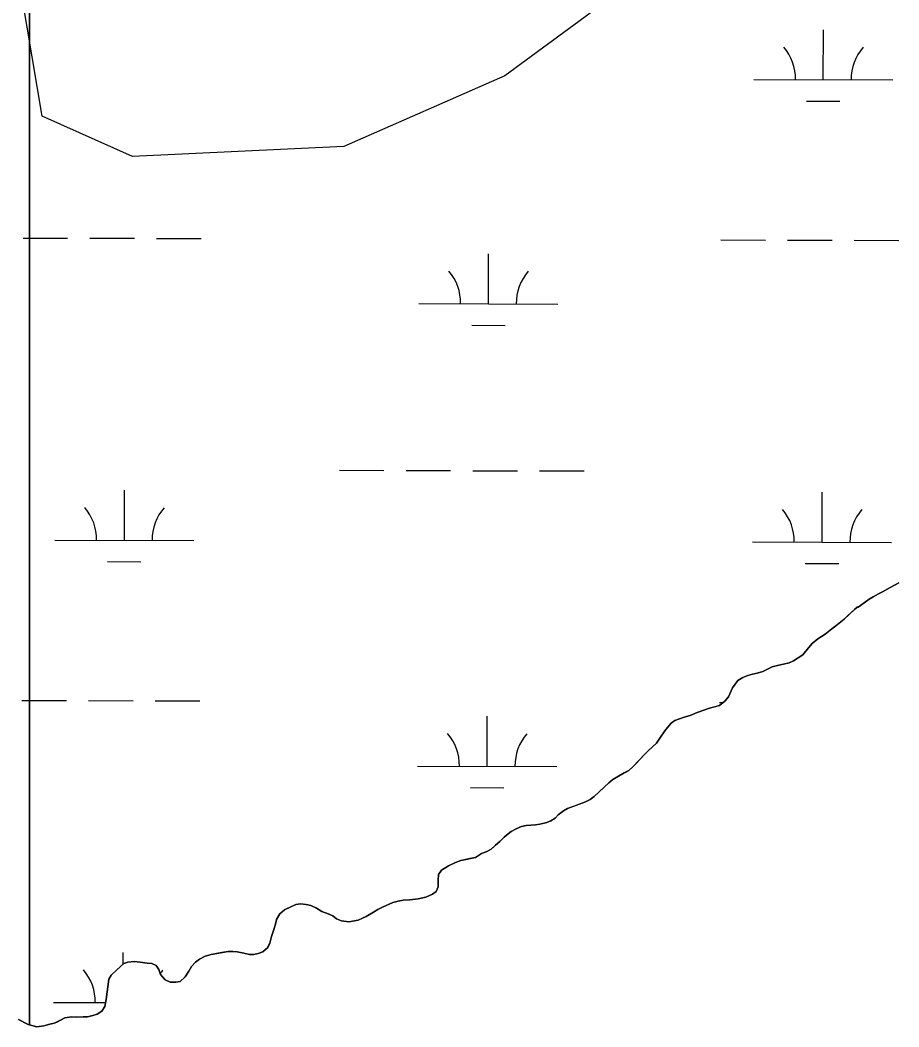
# Model space of a CAD drawing. Extents: x 3161514 to 3199414, y 831166 to 856601.
# Drawn here: x 3193467 to 3194099, y 853393 to 854117 of the extents above; entities that cross this region are included whole.
import ezdxf

# ---------------------------------------------------------------- set-up
doc = ezdxf.new("R2010")
doc.units = 0
for name, color, linetype in [('V-SITE-VEGE', 7, 'Continuous'), ('V-TOPO-SHOR', 7, 'Continuous'), ('V-WETL-SWMP', 7, 'Continuous')]:
    doc.layers.add(name, color=color, linetype=linetype)

msp = doc.modelspace()

# ---------------------------------------------------------------- linework, layer by layer
at = {"layer": 'V-SITE-VEGE'}
for p, q in [((3193473.21, 854743.45), (3193473.21, 853394.48)), ((3193473.21, 853394.48), (3193473.21, 854743.45)), ((3194092.33, 853709.14), (3194098.73, 853712.44)), ((3194080.18, 853702.38), (3194083.96, 853704.52)), ((3194083.96, 853704.52), (3194086.91, 853706)), ((3194086.91, 853706), (3194092.33, 853709.14)), ((3194069.35, 853694.96), (3194073.62, 853697.93)), ((3194073.62, 853697.93), (3194077.39, 853700.56)), ((3194077.39, 853700.56), (3194080.18, 853702.38)), ((3194061.81, 853688.54), (3194066.73, 853693.31)), ((3194066.73, 853693.31), (3194068.7, 853694.79)), ((3194068.7, 853694.79), (3194069.35, 853694.96)), ((3194053.28, 853681.45), (3194055.74, 853683.27)), ((3194055.74, 853683.27), (3194059.35, 853686.23)), ((3194059.35, 853686.23), (3194061.81, 853688.54)), ((3194040.48, 853672.23), (3194045.73, 853675.53)), ((3194045.73, 853675.53), (3194050.49, 853679.31)), ((3194050.49, 853679.31), (3194053.28, 853681.45)), ((3194033.75, 853665.64), (3194036.38, 853668.77)), ((3194036.38, 853668.77), (3194040.48, 853672.23)), ((3194026.21, 853658.4), (3194029.49, 853660.7)), ((3194029.49, 853660.7), (3194033.75, 853665.64)), ((3194007.49, 853651.95), (3194012.25, 853653.28)), ((3194012.25, 853653.28), (3194015.7, 853653.78)), ((3194015.7, 853653.78), (3194019.81, 853654.77)), ((3194019.81, 853654.77), (3194022.76, 853656.26)), ((3194022.76, 853656.26), (3194026.21, 853658.4)), ((3193989.92, 853645.67), (3193993.37, 853646.67)), ((3193993.37, 853646.67), (3193996.66, 853647.33)), ((3193996.66, 853647.33), (3194000.76, 853648.65)), ((3194000.76, 853648.65), (3194003.71, 853649.97)), ((3194003.71, 853649.97), (3194007.49, 853651.95)), ((3193979.1, 853636.94), (3193980.9, 853639.58)), ((3193980.9, 853639.58), (3193982.86, 853642.05)), ((3193982.86, 853642.05), (3193986.31, 853644.19)), ((3193986.31, 853644.19), (3193989.92, 853645.67)), ((3193976.15, 853630.37), (3193979.1, 853636.94)), ((3193962.36, 853622.29), (3193969.59, 853624.11)), ((3193969.59, 853624.11), (3193973.53, 853627.24)), ((3193973.53, 853627.24), (3193976.15, 853630.37)), ((3193944.3, 853615.68), (3193948.57, 853617)), ((3193948.57, 853617), (3193953.5, 853619.15)), ((3193953.5, 853619.15), (3193957.6, 853620.64)), ((3193957.6, 853620.64), (3193962.36, 853622.29)), ((3193932.16, 853608.43), (3193934.95, 853611.39)), ((3193934.95, 853611.39), (3193937.41, 853613.37)), ((3193937.41, 853613.37), (3193944.3, 853615.68)), ((3193926.75, 853600.53), (3193930.36, 853605.96)), ((3193930.36, 853605.96), (3193932.16, 853608.43)), ((3193922, 853594.93), (3193924.29, 853597.07)), ((3193924.29, 853597.07), (3193926.75, 853600.53)), ((3193912.49, 853585.55), (3193915.77, 853589.01)), ((3193915.77, 853589.01), (3193918.06, 853591.31)), ((3193918.06, 853591.31), (3193922, 853594.93)), ((3193907.4, 853580.11), (3193909.86, 853582.75)), ((3193909.86, 853582.75), (3193912.49, 853585.55)), ((3193892.96, 853570.88), (3193896.9, 853573.36)), ((3193896.9, 853573.36), (3193901.17, 853575.67)), ((3193901.17, 853575.67), (3193904.45, 853577.48)), ((3193904.45, 853577.48), (3193907.4, 853580.11)), ((3193886.4, 853565.12), (3193890.01, 853568.42)), ((3193890.01, 853568.42), (3193892.96, 853570.88)), ((3193879.51, 853558.7), (3193883.61, 853562.49)), ((3193883.61, 853562.49), (3193886.4, 853565.12)), ((3193860.31, 853549.95), (3193873.28, 853554.91)), ((3193873.28, 853554.91), (3193876.56, 853556.56)), ((3193876.56, 853556.56), (3193879.51, 853558.7)), ((3193851.45, 853543.2), (3193853.58, 853545.5)), ((3193853.58, 853545.5), (3193857.35, 853548.3)), ((3193857.35, 853548.3), (3193860.31, 853549.95)), ((3193827.3, 853537.07), (3193830.59, 853537.9)), ((3193830.59, 853537.9), (3193837.16, 853538.24)), ((3193837.16, 853538.24), (3193840.28, 853538.74)), ((3193840.28, 853538.74), (3193845.37, 853539.9)), ((3193845.37, 853539.9), (3193848.33, 853541.06)), ((3193848.33, 853541.06), (3193851.45, 853543.2)), ((3193814.83, 853529.49), (3193817.62, 853531.8)), ((3193817.62, 853531.8), (3193819.75, 853533.44)), ((3193819.75, 853533.44), (3193823.36, 853535.42)), ((3193823.36, 853535.42), (3193827.3, 853537.07)), ((3193805.32, 853520.76), (3193808.6, 853523.73)), ((3193808.6, 853523.73), (3193811.55, 853526.36)), ((3193811.55, 853526.36), (3193814.83, 853529.49)), ((3193794.16, 853514.83), (3193798.42, 853517.63)), ((3193798.42, 853517.63), (3193801.71, 853518.78)), ((3193801.71, 853518.78), (3193801.87, 853518.78)), ((3193801.87, 853518.78), (3193805.32, 853520.76)), ((3193769.69, 853505.74), (3193774.78, 853508.87)), ((3193774.78, 853508.87), (3193779.71, 853511.18)), ((3193779.71, 853511.18), (3193783.48, 853512.67)), ((3193783.48, 853512.67), (3193790.05, 853514)), ((3193790.05, 853514), (3193794.16, 853514.83)), ((3193767.24, 853498.34), (3193767.56, 853502.45)), ((3193767.56, 853502.45), (3193769.69, 853505.74)), ((3193767.25, 853493.57), (3193767.24, 853498.34)), ((3193758.39, 853486.33), (3193763.16, 853488.31)), ((3193763.16, 853488.31), (3193765.78, 853490.29)), ((3193765.78, 853490.29), (3193767.25, 853493.57)), ((3193656.7, 853477.25), (3193664.75, 853480.89)), ((3193664.75, 853480.89), (3193668.2, 853481.38)), ((3193668.2, 853481.38), (3193672.3, 853481.06)), ((3193672.3, 853481.06), (3193675.59, 853480.25)), ((3193675.59, 853480.25), (3193679.7, 853478.45)), ((3193727.19, 853479.04), (3193734.57, 853482.34)), ((3193734.57, 853482.34), (3193738.52, 853483.49)), ((3193738.52, 853483.49), (3193742.13, 853484.16)), ((3193742.13, 853484.16), (3193746.9, 853484.33)), ((3193746.9, 853484.33), (3193752.81, 853485.17)), ((3193752.81, 853485.17), (3193758.39, 853486.33)), ((3193650.96, 853470.18), (3193653.42, 853474.29)), ((3193653.42, 853474.29), (3193656.7, 853477.25)), ((3193679.7, 853478.45), (3193683.65, 853475.99)), ((3193683.65, 853475.99), (3193688.09, 853474.2)), ((3193688.09, 853474.2), (3193691.38, 853472.72)), ((3193691.38, 853472.72), (3193694.18, 853470.59)), ((3193712.74, 853471.12), (3193715.54, 853472.44)), ((3193715.54, 853472.44), (3193720.79, 853475.57)), ((3193720.79, 853475.57), (3193723.91, 853477.39)), ((3193723.91, 853477.39), (3193727.19, 853479.04)), ((3193649.01, 853462.94), (3193650.15, 853466.89)), ((3193650.15, 853466.89), (3193650.96, 853470.18)), ((3193694.18, 853470.59), (3193697.79, 853469.28)), ((3193697.79, 853469.28), (3193702.89, 853468.47)), ((3193702.89, 853468.47), (3193709.62, 853469.8)), ((3193709.62, 853469.8), (3193712.74, 853471.12)), ((3193646.07, 853453.24), (3193647.37, 853458.01)), ((3193647.37, 853458.01), (3193649.01, 853462.94)), ((3193644.6, 853449.96), (3193646.07, 853453.24)), ((3193595.48, 853441.64), (3193599.75, 853443.79)), ((3193599.75, 853443.79), (3193603.85, 853445.11)), ((3193603.85, 853445.11), (3193608.95, 853445.94)), ((3193608.95, 853445.94), (3193613.06, 853446.77)), ((3193613.06, 853446.77), (3193616.17, 853447.27)), ((3193616.17, 853447.27), (3193619.46, 853447.28)), ((3193619.46, 853447.28), (3193622.75, 853446.95)), ((3193622.75, 853446.95), (3193627.52, 853445.98)), ((3193627.52, 853445.98), (3193631.62, 853445)), ((3193631.62, 853445), (3193634.75, 853445.01)), ((3193634.75, 853445.01), (3193637.87, 853445.67)), ((3193637.87, 853445.67), (3193641.15, 853446.83)), ((3193641.15, 853446.83), (3193644.6, 853449.96)), ((3193536.02, 853433.97), (3193538.64, 853436.27)), ((3193538.64, 853436.27), (3193541.1, 853438.41)), ((3193541.1, 853438.41), (3193543.89, 853439.57)), ((3193543.89, 853439.57), (3193548.5, 853440.07)), ((3193548.5, 853440.07), (3193552.93, 853439.59)), ((3193552.93, 853439.59), (3193557.86, 853438.77)), ((3193557.86, 853438.77), (3193561.15, 853438.62)), ((3193561.15, 853438.62), (3193564.44, 853437.14)), ((3193564.44, 853437.14), (3193566.25, 853434.19)), ((3193587.78, 853432.92), (3193589.91, 853436.37)), ((3193589.91, 853436.37), (3193592.69, 853439.5)), ((3193592.69, 853439.5), (3193595.48, 853441.64)), ((3193530.28, 853427.22), (3193532.08, 853430.02)), ((3193532.08, 853430.02), (3193536.02, 853433.97)), ((3193566.25, 853434.19), (3193567.57, 853430.58)), ((3193567.57, 853430.58), (3193570.87, 853426.8)), ((3193581.71, 853425.51), (3193585.16, 853428.97)), ((3193585.16, 853428.97), (3193587.78, 853432.92)), ((3193528.5, 853412.59), (3193529.63, 853421.63)), ((3193529.63, 853421.63), (3193530.28, 853427.22)), ((3193570.87, 853426.8), (3193574.48, 853425.01)), ((3193574.48, 853425.01), (3193578.59, 853425.18)), ((3193578.59, 853425.18), (3193581.71, 853425.51)), ((3193525.4, 853404.2), (3193527.36, 853407.49)), ((3193527.36, 853407.49), (3193528.5, 853412.59)), ((3193498.79, 853399.39), (3193503.71, 853400.05)), ((3193503.71, 853400.05), (3193507.33, 853399.9)), ((3193507.33, 853399.9), (3193511.77, 853400.23)), ((3193511.77, 853400.23), (3193515.05, 853400.24)), ((3193515.05, 853400.24), (3193518.83, 853401.07)), ((3193518.83, 853401.07), (3193521.95, 853402.06)), ((3193521.95, 853402.06), (3193525.4, 853404.2)), ((3193465.27, 853398.33), (3193472.34, 853394.73)), ((3193472.34, 853394.73), (3193473.21, 853394.48)), ((3193473.21, 853394.48), (3193478.59, 853392.94)), ((3193478.59, 853392.94), (3193483.52, 853393.61)), ((3193483.52, 853393.61), (3193487.79, 853394.93)), ((3193487.79, 853394.93), (3193491.07, 853395.59)), ((3193491.07, 853395.59), (3193492.88, 853396.42)), ((3193492.88, 853396.42), (3193498.79, 853399.39))]:
    msp.add_line(p, q, dxfattribs=at)
at = {"layer": 'V-TOPO-SHOR'}
for points in [[(3194098.73, 853712.44), (3194092.33, 853709.14), (3194086.91, 853706), (3194083.96, 853704.52), (3194080.18, 853702.38), (3194077.39, 853700.56), (3194073.62, 853697.93), (3194069.35, 853694.96), (3194068.7, 853694.79), (3194066.73, 853693.31), (3194061.81, 853688.54)], [(3194061.81, 853688.54), (3194059.35, 853686.23), (3194055.74, 853683.27), (3194053.28, 853681.45), (3194050.49, 853679.31), (3194045.73, 853675.53), (3194040.48, 853672.23), (3194036.38, 853668.77), (3194033.75, 853665.64), (3194029.49, 853660.7), (3194026.21, 853658.4), (3194022.76, 853656.26), (3194019.81, 853654.77), (3194015.7, 853653.78), (3194012.25, 853653.28), (3194007.49, 853651.95), (3194003.71, 853649.97), (3194000.76, 853648.65), (3193996.66, 853647.33), (3193993.37, 853646.67), (3193989.92, 853645.67), (3193986.31, 853644.19), (3193982.86, 853642.05), (3193980.9, 853639.58), (3193979.1, 853636.94), (3193976.15, 853630.37), (3193973.53, 853627.24), (3193969.59, 853624.11), (3193966.31, 853623.28), (3193962.36, 853622.29), (3193957.6, 853620.64), (3193953.5, 853619.15), (3193948.57, 853617), (3193944.3, 853615.68), (3193937.41, 853613.37), (3193934.95, 853611.39), (3193932.16, 853608.43), (3193930.36, 853605.96), (3193926.75, 853600.53), (3193924.29, 853597.07), (3193922, 853594.93), (3193918.06, 853591.31), (3193915.77, 853589.01), (3193912.49, 853585.55), (3193909.86, 853582.75), (3193907.4, 853580.11), (3193904.45, 853577.48), (3193901.17, 853575.67), (3193896.9, 853573.36), (3193892.96, 853570.88), (3193890.01, 853568.42), (3193886.4, 853565.12), (3193883.61, 853562.49), (3193879.51, 853558.7), (3193876.56, 853556.56), (3193873.28, 853554.91), (3193865.07, 853551.77), (3193860.31, 853549.95), (3193857.35, 853548.3), (3193853.58, 853545.5), (3193851.45, 853543.2), (3193848.33, 853541.06), (3193845.37, 853539.9), (3193840.28, 853538.74), (3193837.16, 853538.24), (3193833.87, 853538.07), (3193830.59, 853537.9), (3193827.3, 853537.07), (3193823.36, 853535.42), (3193819.75, 853533.44), (3193817.62, 853531.8), (3193814.83, 853529.49), (3193811.55, 853526.36), (3193808.6, 853523.73), (3193805.32, 853520.76), (3193801.87, 853518.78), (3193801.71, 853518.78), (3193798.42, 853517.63), (3193794.16, 853514.83), (3193790.05, 853514), (3193783.48, 853512.67), (3193779.71, 853511.18), (3193774.78, 853508.87), (3193769.69, 853505.74), (3193767.56, 853502.45), (3193767.24, 853498.34), (3193767.25, 853493.57), (3193765.78, 853490.29), (3193763.16, 853488.31), (3193758.39, 853486.33), (3193752.81, 853485.17), (3193746.9, 853484.33), (3193742.13, 853484.16), (3193738.52, 853483.49), (3193734.58, 853482.34), (3193727.19, 853479.04), (3193723.91, 853477.39), (3193720.79, 853475.57), (3193715.54, 853472.44), (3193712.74, 853471.12), (3193709.62, 853469.8)], [(3193709.62, 853469.8), (3193702.89, 853468.47), (3193697.79, 853469.28), (3193694.18, 853470.59), (3193691.38, 853472.72), (3193688.09, 853474.2), (3193683.65, 853475.99), (3193679.7, 853478.45), (3193675.59, 853480.25), (3193672.3, 853481.06), (3193668.2, 853481.38), (3193664.75, 853480.89), (3193656.7, 853477.25), (3193653.42, 853474.29), (3193650.96, 853470.18), (3193650.15, 853466.89), (3193649.01, 853462.94), (3193647.37, 853458.01), (3193646.07, 853453.24), (3193644.6, 853449.96), (3193641.15, 853446.83), (3193637.87, 853445.67), (3193634.75, 853445.01), (3193631.62, 853445), (3193627.52, 853445.98), (3193622.75, 853446.95), (3193619.46, 853447.28), (3193616.17, 853447.27), (3193613.06, 853446.77), (3193608.95, 853445.94), (3193603.85, 853445.11), (3193599.75, 853443.79), (3193595.48, 853441.64), (3193592.69, 853439.5), (3193589.91, 853436.37), (3193587.78, 853432.92), (3193585.16, 853428.97), (3193581.71, 853425.51), (3193578.59, 853425.18), (3193574.48, 853425.01), (3193570.87, 853426.8), (3193567.57, 853430.58), (3193566.25, 853434.19), (3193564.44, 853437.14), (3193561.15, 853438.62), (3193557.86, 853438.77), (3193552.93, 853439.59), (3193548.49, 853440.07), (3193543.89, 853439.57), (3193541.1, 853438.41), (3193538.64, 853436.27), (3193536.02, 853433.97), (3193532.08, 853430.02), (3193530.28, 853427.22), (3193529.63, 853421.63), (3193528.5, 853412.59), (3193527.36, 853407.49), (3193525.4, 853404.2), (3193521.95, 853402.06), (3193518.83, 853401.07), (3193515.05, 853400.24), (3193511.77, 853400.23), (3193507.33, 853399.9), (3193503.71, 853400.05), (3193498.79, 853399.39), (3193495.17, 853397.57), (3193492.88, 853396.42), (3193491.07, 853395.59), (3193487.79, 853394.93), (3193483.52, 853393.61), (3193478.59, 853392.94), (3193472.34, 853394.73), (3193465.27, 853398.33)]]:
    msp.add_lwpolyline(points, dxfattribs=at)
at = {"layer": 'V-WETL-SWMP'}
for p, q in [((3193952.61, 854178.43), (3193815.14, 854077.06)), ((3193482.32, 854048.09), (3193467.85, 854134.98)), ((3194044.33, 854074.32), (3194044.43, 854110.32)), ((3193815.14, 854077.06), (3193699.38, 854026.37)), ((3193994.33, 854074.46), (3194094.33, 854074.19)), ((3194032.29, 854058.93), (3194056.29, 854058.86)), ((3193547.44, 854019.13), (3193482.32, 854048.09)), ((3193699.38, 854026.37), (3193547.44, 854019.13)), ((3193468.7, 853960.48), (3193500.7, 853960.39)), ((3193516.7, 853960.35), (3193548.7, 853960.26)), ((3193564.7, 853960.22), (3193596.7, 853960.13)), ((3193970.61, 853959.1), (3194002.61, 853959.01)), ((3194018.61, 853958.96), (3194050.61, 853958.87)), ((3194066.61, 853958.83), (3194098.61, 853958.74)), ((3193803.42, 853913.13), (3193803.51, 853949.13)), ((3193753.42, 853913.27), (3193853.42, 853912.99)), ((3193791.37, 853897.73), (3193815.37, 853897.66)), ((3193696.24, 853793.35), (3193728.24, 853793.26)), ((3193744.24, 853793.22), (3193776.24, 853793.13)), ((3193792.24, 853793.09), (3193824.24, 853793)), ((3193840.24, 853792.95), (3193872.24, 853792.87)), ((3193541.51, 853743.04), (3193541.61, 853779.04)), ((3194043.41, 853741.65), (3194043.51, 853777.65)), ((3193491.51, 853743.18), (3193591.51, 853742.9)), ((3193993.41, 853741.79), (3194093.41, 853741.51)), ((3193529.47, 853727.64), (3193553.47, 853727.57)), ((3194031.37, 853726.25), (3194055.37, 853726.19)), ((3194092.33, 853709.14), (3194098.73, 853712.44)), ((3194080.18, 853702.38), (3194083.96, 853704.52)), ((3194083.96, 853704.52), (3194086.91, 853706.01)), ((3194086.91, 853706.01), (3194092.33, 853709.14)), ((3194069.35, 853694.97), (3194077.39, 853700.57)), ((3194077.39, 853700.57), (3194080.18, 853702.38)), ((3194059.35, 853686.24), (3194066.73, 853693.32)), ((3194066.73, 853693.32), (3194068.69, 853694.8)), ((3194068.69, 853694.8), (3194069.35, 853694.97)), ((3194050.49, 853679.32), (3194055.74, 853683.27)), ((3194055.74, 853683.27), (3194059.35, 853686.24)), ((3194040.48, 853672.23), (3194045.73, 853675.53)), ((3194045.73, 853675.53), (3194050.49, 853679.32)), ((3194029.49, 853660.71), (3194036.38, 853668.77)), ((3194036.38, 853668.77), (3194040.48, 853672.23)), ((3194026.21, 853658.4), (3194029.49, 853660.71)), ((3194007.49, 853651.96), (3194012.25, 853653.28)), ((3194012.25, 853653.28), (3194015.7, 853653.78)), ((3194015.7, 853653.78), (3194019.81, 853654.78)), ((3194019.81, 853654.78), (3194022.76, 853656.26)), ((3194022.76, 853656.26), (3194026.21, 853658.4)), ((3193989.92, 853645.68), (3193993.37, 853646.67)), ((3193993.37, 853646.67), (3193996.65, 853647.34)), ((3193996.65, 853647.34), (3194000.76, 853648.66)), ((3194000.76, 853648.66), (3194003.71, 853649.98)), ((3194003.71, 853649.98), (3194007.49, 853651.96)), ((3193979.09, 853636.95), (3193980.9, 853639.58)), ((3193980.9, 853639.58), (3193982.86, 853642.05)), ((3193982.86, 853642.05), (3193986.31, 853644.19)), ((3193986.31, 853644.19), (3193989.92, 853645.68)), ((3193976.15, 853630.37), (3193979.09, 853636.95)), ((3193467.78, 853627.81), (3193499.78, 853627.72)), ((3193515.78, 853627.68), (3193547.78, 853627.59)), ((3193563.78, 853627.54), (3193595.78, 853627.46)), ((3193962.36, 853622.29), (3193969.59, 853624.11)), ((3193969.59, 853624.11), (3193973.53, 853627.24)), ((3193969.69, 853626.42), (3193972.48, 853626.41)), ((3193973.53, 853627.24), (3193976.15, 853630.37)), ((3193944.3, 853615.69), (3193948.57, 853617.01)), ((3193948.57, 853617.01), (3193953.5, 853619.15)), ((3193953.5, 853619.15), (3193962.36, 853622.29)), ((3193802.5, 853580.45), (3193802.6, 853616.45)), ((3193932.16, 853608.43), (3193934.94, 853611.39)), ((3193934.94, 853611.39), (3193937.41, 853613.37)), ((3193937.41, 853613.37), (3193944.3, 853615.69)), ((3193926.75, 853600.53), (3193930.35, 853605.96)), ((3193930.35, 853605.96), (3193932.16, 853608.43)), ((3193918.06, 853591.32), (3193924.29, 853597.08)), ((3193924.29, 853597.08), (3193926.75, 853600.53)), ((3193907.4, 853580.12), (3193915.76, 853589.01)), ((3193915.76, 853589.01), (3193918.06, 853591.32)), ((3193752.5, 853580.59), (3193852.5, 853580.32)), ((3193892.96, 853570.89), (3193896.9, 853573.36)), ((3193896.9, 853573.36), (3193904.45, 853577.49)), ((3193904.45, 853577.49), (3193907.4, 853580.12)), ((3193879.51, 853558.71), (3193890.01, 853568.42)), ((3193890.01, 853568.42), (3193892.96, 853570.89)), ((3193790.45, 853565.06), (3193814.45, 853564.99)), ((3193860.3, 853549.96), (3193873.27, 853554.91)), ((3193873.27, 853554.91), (3193876.56, 853556.56)), ((3193876.56, 853556.56), (3193879.51, 853558.71)), ((3193851.44, 853543.2), (3193853.58, 853545.51)), ((3193853.58, 853545.51), (3193857.35, 853548.31)), ((3193857.35, 853548.31), (3193860.3, 853549.96)), ((3193827.3, 853537.08), (3193830.59, 853537.91)), ((3193830.59, 853537.91), (3193837.16, 853538.25)), ((3193837.16, 853538.25), (3193840.28, 853538.75)), ((3193840.28, 853538.75), (3193845.37, 853539.91)), ((3193845.37, 853539.91), (3193848.33, 853541.06)), ((3193848.33, 853541.06), (3193851.44, 853543.2)), ((3193814.83, 853529.49), (3193817.62, 853531.8)), ((3193817.62, 853531.8), (3193819.75, 853533.45)), ((3193819.75, 853533.45), (3193823.36, 853535.43)), ((3193823.36, 853535.43), (3193827.3, 853537.08)), ((3193805.32, 853520.77), (3193811.55, 853526.37)), ((3193811.55, 853526.37), (3193814.83, 853529.49)), ((3193794.16, 853514.83), (3193798.42, 853517.63)), ((3193798.42, 853517.63), (3193801.87, 853518.79)), ((3193801.87, 853518.79), (3193805.32, 853520.77)), ((3193769.69, 853505.74), (3193774.78, 853508.88)), ((3193774.78, 853508.88), (3193779.7, 853511.19)), ((3193779.7, 853511.19), (3193783.48, 853512.67)), ((3193783.48, 853512.67), (3193794.16, 853514.83)), ((3193767.24, 853498.35), (3193767.56, 853502.45)), ((3193767.56, 853502.45), (3193769.69, 853505.74)), ((3193767.25, 853493.58), (3193767.24, 853498.35)), ((3193758.39, 853486.33), (3193763.15, 853488.31)), ((3193763.15, 853488.31), (3193765.78, 853490.29)), ((3193765.78, 853490.29), (3193767.25, 853493.58)), ((3193656.7, 853477.26), (3193664.74, 853480.89)), ((3193664.74, 853480.89), (3193668.19, 853481.39)), ((3193668.19, 853481.39), (3193672.3, 853481.07)), ((3193672.3, 853481.07), (3193675.59, 853480.25)), ((3193675.59, 853480.25), (3193679.7, 853478.46)), ((3193727.19, 853479.04), (3193734.57, 853482.34)), ((3193734.57, 853482.34), (3193738.52, 853483.5)), ((3193738.52, 853483.5), (3193742.13, 853484.16)), ((3193742.13, 853484.16), (3193746.89, 853484.34)), ((3193746.89, 853484.34), (3193752.81, 853485.17)), ((3193752.81, 853485.17), (3193758.39, 853486.33)), ((3193650.96, 853470.18), (3193653.42, 853474.3)), ((3193653.42, 853474.3), (3193656.7, 853477.26)), ((3193679.7, 853478.46), (3193683.65, 853476)), ((3193683.65, 853476), (3193688.09, 853474.2)), ((3193688.09, 853474.2), (3193691.38, 853472.73)), ((3193691.38, 853472.73), (3193694.18, 853470.6)), ((3193712.74, 853471.13), (3193715.53, 853472.45)), ((3193715.53, 853472.45), (3193723.9, 853477.39)), ((3193723.9, 853477.39), (3193727.19, 853479.04)), ((3193649.01, 853462.95), (3193650.15, 853466.89)), ((3193650.15, 853466.89), (3193650.96, 853470.18)), ((3193694.18, 853470.6), (3193697.79, 853469.29)), ((3193697.79, 853469.29), (3193702.89, 853468.48)), ((3193702.89, 853468.48), (3193709.62, 853469.81)), ((3193709.62, 853469.81), (3193712.74, 853471.13)), ((3193646.07, 853453.25), (3193647.37, 853458.02)), ((3193647.37, 853458.02), (3193649.01, 853462.95)), ((3193644.59, 853449.96), (3193646.07, 853453.25)), ((3193540.67, 853438.04), (3193540.69, 853446.36)), ((3193595.48, 853441.65), (3193599.75, 853443.79)), ((3193599.75, 853443.79), (3193603.85, 853445.11)), ((3193603.85, 853445.11), (3193616.17, 853447.27)), ((3193616.17, 853447.27), (3193619.46, 853447.28)), ((3193619.46, 853447.28), (3193622.75, 853446.96)), ((3193622.75, 853446.96), (3193627.51, 853445.98)), ((3193627.51, 853445.98), (3193631.62, 853445)), ((3193631.62, 853445), (3193634.75, 853445.01)), ((3193634.75, 853445.01), (3193637.87, 853445.67)), ((3193637.87, 853445.67), (3193641.15, 853446.83)), ((3193641.15, 853446.83), (3193644.59, 853449.96)), ((3193536.02, 853433.97), (3193541.1, 853438.42)), ((3193541.1, 853438.42), (3193543.89, 853439.57)), ((3193543.89, 853439.57), (3193548.49, 853440.08)), ((3193548.49, 853440.08), (3193552.93, 853439.59)), ((3193552.93, 853439.59), (3193557.86, 853438.78)), ((3193557.86, 853438.78), (3193561.15, 853438.62)), ((3193561.15, 853438.62), (3193564.44, 853437.15)), ((3193564.44, 853437.15), (3193566.25, 853434.2)), ((3193587.78, 853432.92), (3193589.91, 853436.38)), ((3193589.91, 853436.38), (3193592.69, 853439.51)), ((3193592.69, 853439.51), (3193595.48, 853441.65)), ((3193530.28, 853427.22), (3193532.08, 853430.02)), ((3193532.08, 853430.02), (3193536.02, 853433.97)), ((3193566.25, 853434.2), (3193567.57, 853430.58)), ((3193567.57, 853430.58), (3193570.86, 853426.81)), ((3193581.71, 853425.52), (3193585.16, 853428.97)), ((3193585.16, 853428.97), (3193587.78, 853432.92)), ((3193528.5, 853412.6), (3193530.28, 853427.22)), ((3193570.86, 853426.81), (3193574.48, 853425.01)), ((3193574.48, 853425.01), (3193578.59, 853425.18)), ((3193578.59, 853425.18), (3193581.71, 853425.52)), ((3193490.59, 853410.5), (3193528.01, 853410.4)), ((3193525.39, 853404.21), (3193527.36, 853407.5)), ((3193527.36, 853407.5), (3193528.5, 853412.6)), ((3193498.79, 853399.39), (3193503.71, 853400.06)), ((3193503.71, 853400.06), (3193507.33, 853399.9)), ((3193507.33, 853399.9), (3193511.76, 853400.24)), ((3193511.76, 853400.24), (3193515.05, 853400.25)), ((3193515.05, 853400.25), (3193518.83, 853401.08)), ((3193518.83, 853401.08), (3193521.95, 853402.07)), ((3193521.95, 853402.07), (3193525.39, 853404.21)), ((3193465.27, 853398.34), (3193472.34, 853394.74)), ((3193472.34, 853394.74), (3193478.59, 853392.94)), ((3193478.59, 853392.94), (3193483.52, 853393.61)), ((3193483.52, 853393.61), (3193487.79, 853394.93)), ((3193487.79, 853394.93), (3193491.07, 853395.6)), ((3193491.07, 853395.6), (3193498.79, 853399.39))]:
    msp.add_line(p, q, dxfattribs=at)
for centre, start, end in [((3193989.09, 854074.95), 359.06989, 40.61354), ((3194099.58, 854074.65), 139.06988, 180.61354), ((3193748.17, 853913.75), 359.06989, 40.61354), ((3193858.66, 853913.45), 139.06988, 180.61354), ((3193486.27, 853743.66), 359.06989, 40.61354), ((3193596.75, 853743.36), 139.06988, 180.61354), ((3193988.17, 853742.28), 359.06989, 40.61354), ((3194098.66, 853741.97), 139.06988, 180.61354), ((3193747.25, 853581.08), 359.06989, 40.61354), ((3193857.74, 853580.78), 139.06988, 180.61354), ((3193485.35, 853410.99), 359.06989, 40.61354), ((3193595.83, 853410.69), 139.06988, 144.08876)]:
    msp.add_arc(centre, 35.25, start, end, dxfattribs=at)

doc.saveas('drawing.dxf')
